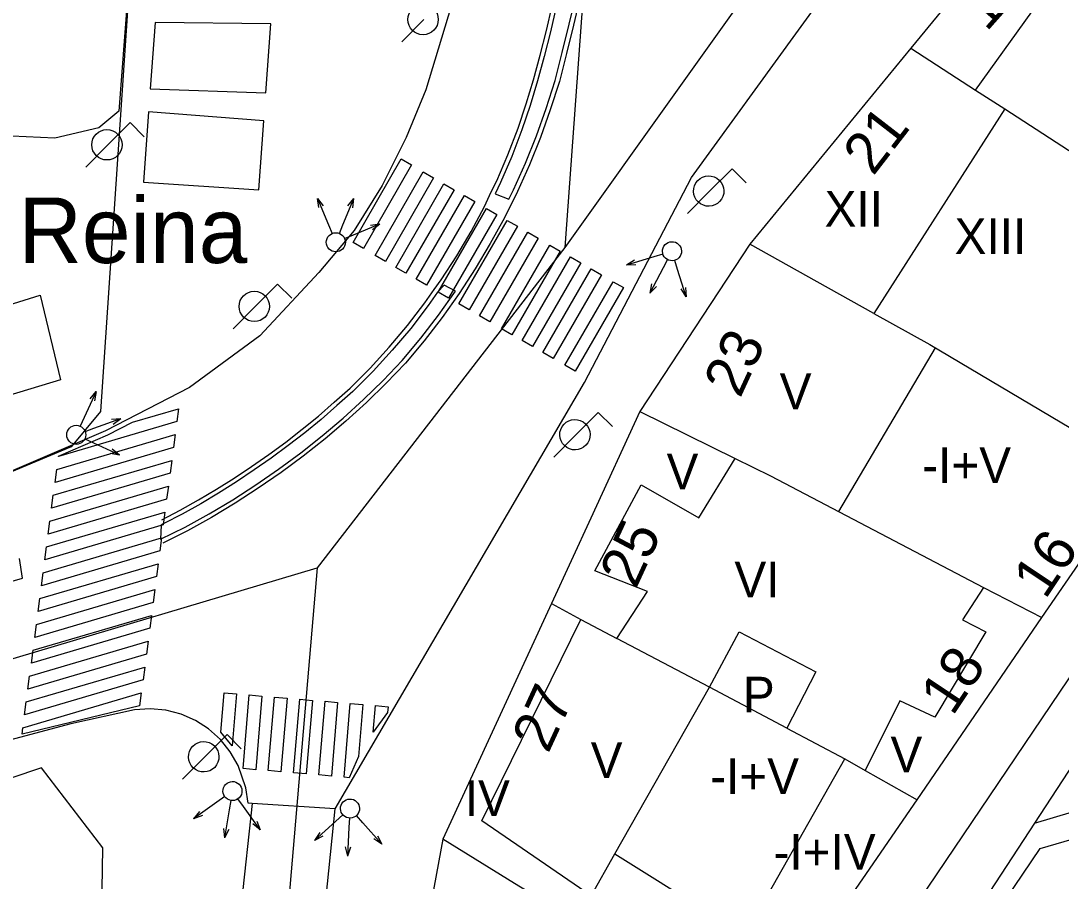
# Model space of a CAD drawing. Extents: x 282771 to 285132, y 4823109 to 4825496.
# Drawn here: x 284750.11 to 284793.79, y 4824641.96 to 4824678.07 of the extents above; entities that cross this region are included whole.
import ezdxf

# ---------------------------------------------------------------- set-up
doc = ezdxf.new("R2010")
doc.units = 0
for name, color, linetype in [('ACERA-BORDILLO', 7, 'Continuous'), ('ACERA-INTERIOR', 7, 'Continuous'), ('BORDILLO', 7, 'Continuous'), ('CALLE-EJE', 7, 'Continuous'), ('CALLE-TEXTO', 7, 'Continuous'), ('EDIFICIO', 7, 'Continuous'), ('FAROLA', 7, 'Continuous'), ('INTERIOR-EDIFICIO', 7, 'Continuous'), ('MEDIANERA', 7, 'Continuous'), ('NUM-LOCAL', 7, 'Continuous'), ('NUM-PORTAL', 7, 'Continuous'), ('PARQUE-JARDIN-AREA', 7, 'Continuous'), ('PARQUE-JARDIN-TEXTO', 7, 'Continuous'), ('PASO-PEATONES', 7, 'Continuous'), ('SEMAFORO', 7, 'Continuous'), ('SENAL-VIARIA', 7, 'Continuous'), ('TXT-ALTURA-EDIFICIO', 7, 'Continuous'), ('ZONA-VERDE', 7, 'Continuous')]:
    doc.layers.add(name, color=color, linetype=linetype)

msp = doc.modelspace()

# ---------------------------------------------------------------- linework, layer by layer
at = {"layer": 'ACERA-BORDILLO'}
for points in [[(284763.315, 4824645.002), (284773.775, 4824662.893), (284778.275, 4824671.493), (284787.26, 4824683.878)], [(284768.441, 4824679.528), (284767.121, 4824675.178), (284766.291, 4824673.178), (284765.281, 4824671.158), (284764.111, 4824669.278), (284762.621, 4824667.508), (284760.151, 4824664.858), (284757.201, 4824662.678), (284753.671, 4824660.868), (284745.621, 4824657.428), (284739.011, 4824655.528), (284731.471, 4824653.178), (284725.221, 4824651.618), (284722.339, 4824651.417), (284719.965, 4824652.002), (284717.935, 4824652.702), (284714.345, 4824656.152), (284709.332, 4824663.218), (284706.562, 4824666.928), (284703.012, 4824671.468), (284700.832, 4824673.758), (284698.532, 4824675.628), (284694.602, 4824677.638), (284692.112, 4824678.388)], [(284763.315, 4824645.002), (284759.832, 4824645.221), (284759.655, 4824645.232), (284759.565, 4824645.882), (284759.24, 4824646.822), (284758.91, 4824647.397), (284758.495, 4824647.912), (284758, 4824648.352), (284757.445, 4824648.712), (284756.84, 4824648.977), (284756.2, 4824649.142), (284755.54, 4824649.202), (284754.88, 4824649.157), (284752.22, 4824648.562), (284739.075, 4824645.072)], [(284761.102, 4824623.374), (284763.315, 4824645.002)]]:
    msp.add_lwpolyline(points, dxfattribs=at)
at = {"layer": 'ACERA-INTERIOR'}
msp.add_line((284759.832, 4824645.221), (284759.245, 4824639.912), dxfattribs=at)
for points in [[(284825.052, 4824696.305), (284777.137, 4824625.348), (284782.057, 4824627.261), (284792.905, 4824643.329), (284836.799, 4824656.124)], [(284755.751, 4824678.008), (284755.551, 4824675.218), (284760.401, 4824675.048), (284760.611, 4824677.948), (284755.751, 4824678.008)], [(284755.481, 4824674.258), (284755.271, 4824671.298), (284760.111, 4824670.978), (284760.311, 4824673.878), (284755.481, 4824674.258)]]:
    msp.add_lwpolyline(points, dxfattribs=at)
at = {"layer": 'BORDILLO'}
for points in [[(284772.595, 4824678.663), (284772.355, 4824677.613), (284772.085, 4824676.583), (284771.805, 4824675.553), (284771.495, 4824674.523), (284771.155, 4824673.503), (284770.725, 4824672.383), (284770.255, 4824671.283), (284770.025, 4824670.813), (284770.605, 4824670.583), (284770.795, 4824670.983), (284771.305, 4824672.103), (284771.765, 4824673.243), (284772.165, 4824674.393), (284772.545, 4824675.563), (284772.845, 4824676.743), (284773.135, 4824677.933), (284773.425, 4824679.133)], [(284768.365, 4824666.733), (284767.895, 4824666.983), (284767.615, 4824666.683), (284767.215, 4824666.123), (284766.485, 4824665.163), (284765.705, 4824664.253), (284764.905, 4824663.363), (284764.055, 4824662.513), (284763.385, 4824661.923), (284762.725, 4824661.343), (284762.035, 4824660.783), (284761.335, 4824660.243), (284760.625, 4824659.722), (284759.905, 4824659.222), (284759.165, 4824658.722), (284758.415, 4824658.252), (284757.665, 4824657.802), (284756.885, 4824657.372), (284756.115, 4824656.972), (284756.005, 4824656.902), (284755.985, 4824656.312), (284757.015, 4824656.822), (284758.025, 4824657.382), (284759.015, 4824657.972), (284759.975, 4824658.592), (284760.935, 4824659.252), (284761.865, 4824659.943), (284762.765, 4824660.653), (284763.645, 4824661.403), (284764.495, 4824662.183), (284765.325, 4824662.983), (284766.125, 4824663.823), (284766.905, 4824664.753), (284767.655, 4824665.723), (284768.365, 4824666.733)]]:
    msp.add_lwpolyline(points, dxfattribs=at)
at = {"layer": 'CALLE-EJE'}
for p in [(284772.95, 4824668.555), (284725.435, 4824644.052)]:
    msp.add_line(p, (284762.557, 4824655.118), dxfattribs=at)
for points in [[(284781.726, 4824795.564), (284780.646, 4824774.614), (284772.95, 4824668.555)], [(284823.405, 4824719.674), (284813.612, 4824717.084), (284805.478, 4824712.755), (284794.643, 4824698.961), (284787.447, 4824688.875), (284772.95, 4824668.555)], [(284829.225, 4824700.284), (284811.415, 4824673.052), (284792.675, 4824644.399)], [(284792.675, 4824644.399), (284841.185, 4824658.863)], [(284762.557, 4824655.118), (284759.274, 4824616.662)], [(284792.675, 4824644.399), (284780.204, 4824625.332), (284781.087, 4824622.006)]]:
    msp.add_lwpolyline(points, dxfattribs=at)
at = {"layer": 'EDIFICIO'}
for points in [[(284802.445, 4824666.943), (284807.485, 4824674.423), (284793.085, 4824683.743), (284787.475, 4824676.923), (284780.715, 4824668.703), (284776.105, 4824661.673), (284774.045, 4824657.203), (284772.395, 4824653.613), (284767.835, 4824643.722), (284766.685, 4824637.502), (284764.17, 4824623.756), (284765.751, 4824621.787), (284773.528, 4824624.687), (284781.055, 4824635.652), (284787.745, 4824645.383), (284792.985, 4824653.023), (284797.235, 4824659.203), (284802.445, 4824666.943)], [(284750.354, 4824610.582), (284753.144, 4824614.052), (284753.354, 4824630.252), (284753.555, 4824643.362), (284750.985, 4824646.722), (284727.415, 4824638.792), (284730.134, 4824615.452), (284730.574, 4824608.862), (284750.354, 4824610.582)]]:
    msp.add_lwpolyline(points, dxfattribs=at)
at = {"layer": 'FAROLA'}
for p, q in [((284767.041, 4824678.128), (284766.111, 4824677.188)), ((284754.709, 4824673.8), (284753.769, 4824672.87)), ((284755.299, 4824673.21), (284754.709, 4824673.8)), ((284753.769, 4824672.87), (284752.839, 4824671.93)), ((284779.975, 4824671.859), (284779.035, 4824670.929)), ((284780.565, 4824671.269), (284779.975, 4824671.859)), ((284779.035, 4824670.929), (284778.105, 4824669.989)), ((284760.896, 4824667.017), (284759.956, 4824666.087)), ((284761.486, 4824666.427), (284760.896, 4824667.017)), ((284759.956, 4824666.087), (284759.026, 4824665.147)), ((284774.359, 4824661.632), (284773.419, 4824660.702)), ((284774.949, 4824661.042), (284774.359, 4824661.632)), ((284773.419, 4824660.702), (284772.489, 4824659.762)), ((284758.776, 4824648.113), (284757.836, 4824647.183)), ((284759.366, 4824647.523), (284758.776, 4824648.113)), ((284757.836, 4824647.183), (284756.906, 4824646.243))]:
    msp.add_line(p, q, dxfattribs=at)
for centre in [(284767.001, 4824678.128), (284753.729, 4824672.87), (284759.916, 4824666.087)]:
    msp.add_circle(centre, 0.637, dxfattribs=at)
for centre, major_axis in [((284778.995, 4824670.929), (0.341, 0.539)), ((284773.379, 4824660.702), (0.341, 0.538)), ((284757.796, 4824647.183), (0.342, 0.538))]:
    msp.add_ellipse(centre, major_axis=major_axis, ratio=0.999977, dxfattribs=at)
at = {"layer": 'INTERIOR-EDIFICIO'}
for points in [[(284780.275, 4824652.423), (284783.495, 4824650.743), (284782.282, 4824648.388), (284779.032, 4824650.099), (284780.275, 4824652.423)], [(284773.465, 4824640.282), (284774.065, 4824641.352), (284775.055, 4824643.112), (284779.015, 4824640.632), (284777.405, 4824637.892), (284773.465, 4824640.282)]]:
    msp.add_lwpolyline(points, dxfattribs=at)
at = {"layer": 'MEDIANERA'}
for p, q in [((284787.475, 4824676.923), (284790.195, 4824675.163)), ((284790.195, 4824675.163), (284791.425, 4824674.373)), ((284791.425, 4824674.373), (284785.925, 4824665.793)), ((284788.499, 4824664.351), (284784.439, 4824657.485)), ((284776.105, 4824661.673), (284780.105, 4824659.703)), ((284790.532, 4824654.288), (284792.985, 4824653.023)), ((284772.395, 4824653.613), (284773.625, 4824652.953)), ((284773.625, 4824652.953), (284775.135, 4824652.153)), ((284782.282, 4824648.388), (284784.715, 4824647.093)), ((284778.945, 4824636.952), (284784.715, 4824647.093)), ((284784.715, 4824647.093), (284785.571, 4824646.609)), ((284785.571, 4824646.609), (284787.745, 4824645.383))]:
    msp.add_line(p, q, dxfattribs=at)
for points in [[(284790.195, 4824675.163), (284794.035, 4824680.513), (284806.165, 4824672.593)], [(284791.425, 4824674.373), (284794.905, 4824672.133), (284797.805, 4824670.163), (284801.055, 4824667.923)], [(284785.925, 4824665.793), (284783.549, 4824667.12), (284780.715, 4824668.703)], [(284785.925, 4824665.793), (284788.275, 4824664.483), (284794.195, 4824660.983), (284797.235, 4824659.203)], [(284775.135, 4824652.153), (284776.425, 4824654.123), (284774.215, 4824654.993), (284776.155, 4824658.603), (284778.585, 4824657.213), (284780.105, 4824659.703)], [(284780.105, 4824659.703), (284781.585, 4824658.983), (284790.532, 4824654.288)], [(284790.532, 4824654.288), (284789.645, 4824652.933), (284790.625, 4824652.423), (284788.485, 4824648.843), (284787.025, 4824649.533), (284785.571, 4824646.609)], [(284774.065, 4824641.352), (284769.475, 4824644.492), (284773.625, 4824652.953)], [(284775.055, 4824643.112), (284779.032, 4824650.099), (284775.135, 4824652.153)], [(284773.46, 4824640.275), (284770.845, 4824641.872), (284767.835, 4824643.722)]]:
    msp.add_lwpolyline(points, dxfattribs=at)
at = {"layer": 'PARQUE-JARDIN-AREA'}
msp.add_lwpolyline([(284755.955, 4824698.633), (284753.455, 4824661.682), (284752.225, 4824660.192), (284745.635, 4824657.442), (284731.485, 4824653.192), (284725.235, 4824651.632), (284722.339, 4824651.417), (284719.965, 4824652.002), (284717.935, 4824652.702), (284714.345, 4824656.152), (284709.345, 4824663.232), (284713.005, 4824666.442), (284714.895, 4824670.702), (284728.155, 4824679.312)], dxfattribs=at)
msp.add_lwpolyline([(284755.955, 4824698.633), (284753.455, 4824661.682), (284752.225, 4824660.192), (284745.635, 4824657.442), (284731.485, 4824653.192), (284725.235, 4824651.632), (284722.339, 4824651.417), (284719.965, 4824652.002), (284717.935, 4824652.702), (284714.345, 4824656.152), (284709.345, 4824663.232), (284713.005, 4824666.442), (284714.895, 4824670.702), (284728.155, 4824679.312)], dxfattribs=at)
at = {"layer": 'PASO-PEATONES'}
for points in [[(284764.495, 4824668.514), (284764.062, 4824668.764), (284766.084, 4824672.275), (284766.517, 4824672.025)], [(284765.419, 4824667.976), (284764.985, 4824668.225), (284767.008, 4824671.736), (284767.441, 4824671.486)], [(284766.285, 4824667.477), (284765.852, 4824667.726), (284767.874, 4824671.237), (284768.308, 4824670.987)], [(284767.152, 4824666.977), (284766.718, 4824667.227), (284768.741, 4824670.738), (284769.174, 4824670.488)], [(284768.075, 4824666.439), (284767.642, 4824666.688), (284769.665, 4824670.199), (284770.098, 4824669.949)], [(284768.942, 4824665.939), (284768.509, 4824666.189), (284770.531, 4824669.699), (284770.964, 4824669.45)], [(284769.808, 4824665.44), (284769.375, 4824665.69), (284771.398, 4824669.2), (284771.831, 4824668.951)], [(284770.732, 4824664.901), (284770.299, 4824665.151), (284772.321, 4824668.661), (284772.755, 4824668.412)], [(284771.599, 4824664.402), (284771.166, 4824664.652), (284773.188, 4824668.162), (284773.621, 4824667.913)], [(284772.465, 4824663.903), (284772.032, 4824664.152), (284774.054, 4824667.663), (284774.488, 4824667.413)], [(284773.389, 4824663.364), (284772.956, 4824663.614), (284774.978, 4824667.124), (284775.412, 4824666.875)], [(284756.662, 4824661.253), (284751.691, 4824659.786), (284751.694, 4824659.806), (284753.762, 4824660.69), (284754.809, 4824661.227), (284756.734, 4824661.795)], [(284756.521, 4824660.168), (284751.549, 4824658.702), (284751.62, 4824659.244), (284756.592, 4824660.71)], [(284756.379, 4824659.084), (284751.407, 4824657.617), (284751.478, 4824658.159), (284756.45, 4824659.626)], [(284756.237, 4824657.999), (284751.265, 4824656.533), (284751.336, 4824657.075), (284756.308, 4824658.542)], [(284756.095, 4824656.915), (284751.123, 4824655.448), (284751.194, 4824655.991), (284756.166, 4824657.457)], [(284755.953, 4824655.83), (284750.981, 4824654.364), (284751.052, 4824654.906), (284756.024, 4824656.373)], [(284755.811, 4824654.746), (284750.84, 4824653.28), (284750.91, 4824653.822), (284755.882, 4824655.288)], [(284755.669, 4824653.661), (284750.698, 4824652.195), (284750.769, 4824652.737), (284755.74, 4824654.204)], [(284755.527, 4824652.577), (284750.556, 4824651.111), (284750.627, 4824651.653), (284755.598, 4824653.119)], [(284755.385, 4824651.493), (284750.414, 4824650.026), (284750.485, 4824650.568), (284755.456, 4824652.035)], [(284755.244, 4824650.408), (284750.272, 4824648.942), (284750.343, 4824649.484), (284755.314, 4824650.95)], [(284755.102, 4824649.324), (284750.166, 4824648.128), (284750.201, 4824648.4), (284755.173, 4824649.866)], [(284758.505, 4824648.212), (284758.645, 4824649.872), (284759.175, 4824649.822), (284758.985, 4824647.642)], [(284759.445, 4824646.692), (284759.705, 4824649.782), (284760.235, 4824649.732), (284759.975, 4824646.642)], [(284760.505, 4824646.602), (284760.765, 4824649.692), (284761.295, 4824649.642), (284761.035, 4824646.552)], [(284761.565, 4824646.512), (284761.825, 4824649.602), (284762.355, 4824649.552), (284762.095, 4824646.462)], [(284762.625, 4824646.422), (284762.885, 4824649.512), (284763.415, 4824649.462), (284763.155, 4824646.372)], [(284763.685, 4824646.332), (284763.945, 4824649.422), (284764.475, 4824649.372), (284764.285, 4824647.192), (284763.905, 4824646.302)], [(284764.905, 4824648.222), (284765.005, 4824649.332), (284765.535, 4824649.282), (284765.515, 4824649.042)]]:
    msp.add_lwpolyline(points, close=True, dxfattribs=at)
at = {"layer": 'SEMAFORO'}
for p, q in [((284762.567, 4824670.622), (284763.031, 4824669.515)), ((284762.567, 4824670.622), (284762.806, 4824670.31)), ((284762.621, 4824670.233), (284762.567, 4824670.622)), ((284763.64, 4824669.51), (284764.095, 4824670.623)), ((284763.846, 4824670.312), (284764.095, 4824670.623)), ((284764.055, 4824670.227), (284764.095, 4824670.623)), ((284763.031, 4824669.515), (284763.185, 4824669.146)), ((284763.49, 4824669.144), (284763.64, 4824669.51)), ((284764.078, 4824669.087), (284765.185, 4824669.551)), ((284764.795, 4824669.496), (284765.185, 4824669.551)), ((284764.873, 4824669.312), (284765.185, 4824669.551)), ((284763.709, 4824668.932), (284764.078, 4824669.087)), ((284776.69, 4824668.168), (284775.543, 4824667.815)), ((284777.073, 4824668.285), (284776.69, 4824668.168)), ((284775.877, 4824668.022), (284775.543, 4824667.815)), ((284775.936, 4824667.831), (284775.543, 4824667.815)), ((284777.084, 4824667.703), (284776.521, 4824666.641)), ((284777.269, 4824668.053), (284777.084, 4824667.703)), ((284777.69, 4824667.638), (284777.572, 4824668.02)), ((284778.043, 4824666.491), (284777.69, 4824667.638)), ((284776.6, 4824667.031), (284776.521, 4824666.641)), ((284776.8, 4824666.925), (284776.521, 4824666.641)), ((284778.043, 4824666.491), (284777.835, 4824666.825)), ((284778.026, 4824666.884), (284778.043, 4824666.491)), ((284753.282, 4824662.513), (284752.777, 4824661.424)), ((284753.031, 4824662.21), (284753.282, 4824662.513)), ((284753.282, 4824662.513), (284753.213, 4824662.126)), ((284752.777, 4824661.424), (284752.609, 4824661.061)), ((284753.185, 4824660.971), (284754.313, 4824661.385)), ((284753.916, 4824661.36), (284754.313, 4824661.385)), ((284753.994, 4824661.148), (284754.313, 4824661.385)), ((284752.813, 4824660.835), (284753.185, 4824660.971)), ((284752.804, 4824660.53), (284753.167, 4824660.362)), ((284753.167, 4824660.362), (284754.256, 4824659.858)), ((284753.869, 4824659.927), (284754.256, 4824659.858)), ((284753.953, 4824660.108), (284754.256, 4824659.858)), ((284758.673, 4824645.513), (284758.347, 4824645.28)), ((284759.463, 4824645.093), (284759.231, 4824645.419)), ((284758.347, 4824645.28), (284757.37, 4824644.584)), ((284758.933, 4824645.354), (284758.868, 4824644.964)), ((284760.159, 4824644.116), (284759.463, 4824645.093)), ((284757.621, 4824644.886), (284757.37, 4824644.584)), ((284757.737, 4824644.723), (284757.37, 4824644.584)), ((284758.868, 4824644.964), (284758.669, 4824643.778)), ((284763.636, 4824644.744), (284763.339, 4824644.477)), ((284763.913, 4824644.615), (284763.891, 4824644.22)), ((284764.468, 4824644.415), (284764.201, 4824644.713)), ((284758.62, 4824644.174), (284758.669, 4824643.778)), ((284758.844, 4824644.136), (284758.669, 4824643.778)), ((284760.159, 4824644.116), (284759.857, 4824644.368)), ((284760.02, 4824644.484), (284760.159, 4824644.116)), ((284763.339, 4824644.477), (284762.445, 4824643.676)), ((284763.891, 4824644.22), (284763.825, 4824643.019)), ((284765.269, 4824643.521), (284764.468, 4824644.415)), ((284762.661, 4824644.004), (284762.445, 4824643.676)), ((284762.795, 4824643.855), (284762.445, 4824643.676)), ((284765.269, 4824643.521), (284764.941, 4824643.737)), ((284765.09, 4824643.871), (284765.269, 4824643.521)), ((284763.733, 4824643.407), (284763.825, 4824643.019)), ((284763.959, 4824643.395), (284763.825, 4824643.019))]:
    msp.add_line(p, q, dxfattribs=at)
for centre in [(284763.34, 4824668.777), (284752.441, 4824660.698)]:
    msp.add_circle(centre, 0.4, dxfattribs=at)
for centre in [(284777.455, 4824668.403), (284758.999, 4824645.745), (284763.934, 4824645.011)]:
    msp.add_ellipse(centre, major_axis=(-0.214, -0.338), ratio=0.999977, dxfattribs=at)
at = {"layer": 'SENAL-VIARIA'}
for points in [[(284773.605, 4824679.093), (284773.315, 4824677.893), (284773.025, 4824676.703), (284772.725, 4824675.523), (284772.345, 4824674.343), (284771.935, 4824673.183), (284771.475, 4824672.033), (284770.965, 4824670.913), (284770.415, 4824669.803), (284769.825, 4824668.723), (284769.195, 4824667.663), (284768.515, 4824666.633), (284767.805, 4824665.623), (284767.055, 4824664.643), (284766.265, 4824663.703), (284765.455, 4824662.863), (284764.625, 4824662.053), (284763.765, 4824661.273), (284762.885, 4824660.523), (284761.975, 4824659.803), (284761.045, 4824659.113), (284760.085, 4824658.453), (284759.115, 4824657.822), (284758.115, 4824657.232), (284757.105, 4824656.672), (284756.075, 4824656.152)], [(284756.035, 4824657.132), (284756.805, 4824657.532), (284757.575, 4824657.962), (284758.325, 4824658.413), (284759.075, 4824658.883), (284759.805, 4824659.373), (284760.525, 4824659.873), (284761.235, 4824660.393), (284761.925, 4824660.932), (284762.615, 4824661.482), (284763.275, 4824662.062), (284763.935, 4824662.653), (284764.775, 4824663.493), (284765.575, 4824664.373), (284766.345, 4824665.283), (284767.075, 4824666.233), (284767.475, 4824666.793), (284767.765, 4824667.203), (284768.415, 4824668.203), (284769.015, 4824669.233), (284769.575, 4824670.283), (284769.865, 4824670.893), (284770.095, 4824671.363), (284770.565, 4824672.453), (284770.995, 4824673.573), (284771.325, 4824674.583), (284771.635, 4824675.603), (284771.915, 4824676.633), (284772.185, 4824677.663), (284772.425, 4824678.703)], [(284699.151, 4824632.117), (284701.015, 4824633.705), (284702.94, 4824635.33), (284705.293, 4824637.623), (284708.173, 4824639.833), (284709.899, 4824641.024), (284711.709, 4824642.094), (284713.308, 4824642.76), (284715.172, 4824643.629), (284717.422, 4824644.638), (284722.231, 4824646.568), (284725.521, 4824647.629), (284729.331, 4824648.698), (284734.241, 4824650.109), (284739.731, 4824651.659), (284745.331, 4824653.289), (284750.178, 4824654.682), (284750.061, 4824655.505)]]:
    msp.add_lwpolyline(points, dxfattribs=at)
at = {"layer": 'ZONA-VERDE'}
for p, q in [((284755.005, 4824684.703), (284754.235, 4824674.283)), ((284754.235, 4824674.283), (284753.385, 4824673.583)), ((284753.385, 4824673.583), (284751.545, 4824673.143)), ((284751.545, 4824673.143), (284748.535, 4824673.293)), ((284748.225, 4824665.722), (284750.925, 4824666.563)), ((284750.925, 4824666.563), (284751.785, 4824663.002)), ((284751.785, 4824663.002), (284742.025, 4824660.092))]:
    msp.add_line(p, q, dxfattribs=at)

# ---------------------------------------------------------------- texts
at = {"layer": 'CALLE-TEXTO'}
for s, p in [('Pasaje de Cándido', (284790.326, 4824687.237)), ('González Cuervo', (284789.451, 4824683.954))]:
    msp.add_text(s, height=2.5, rotation=327.3118, dxfattribs=at).set_placement(p)
at = {"layer": 'NUM-LOCAL'}
for s, rotation, p in [('19', 48.4476, (284790.658, 4824677.584)), ('21', 52.2751, (284785.899, 4824671.528)), ('23', 65.2398, (284780.31, 4824662.197)), ('25', 65.2398, (284775.938, 4824654.197)), ('27', 65.2398, (284772.254, 4824647.285))]:
    msp.add_text(s, height=1.75, rotation=rotation, dxfattribs=at).set_placement(p)
at = {"layer": 'NUM-PORTAL'}
for s, p in [('16', (284793.125, 4824653.75)), ('18', (284789.234, 4824648.856))]:
    msp.add_text(s, height=1.75, rotation=56.29, dxfattribs=at).set_placement(p)
at = {"layer": 'PARQUE-JARDIN-TEXTO'}
msp.add_text('Jardines de La Reina', height=2.75, dxfattribs=at).set_placement((284724.876, 4824667.908))
at = {"layer": 'TXT-ALTURA-EDIFICIO'}
for s, p in [('XII', (284783.859, 4824669.433)), ('XIII', (284789.318, 4824668.283)), ('V', (284781.974, 4824661.773)), ('V', (284777.226, 4824658.413)), ('-I+V', (284787.956, 4824658.677)), ('VI', (284780.075, 4824653.873)), ('P', (284780.429, 4824649.043)), ('V', (284774.039, 4824646.295)), ('V', (284786.626, 4824646.533)), ('-I+V', (284779.053, 4824645.623)), ('IV', (284768.753, 4824644.696)), ('-I+IV', (284781.713, 4824642.443))]:
    msp.add_text(s, height=1.5, rotation=0.0006, dxfattribs=at).set_placement(p)

doc.saveas('drawing.dxf')
